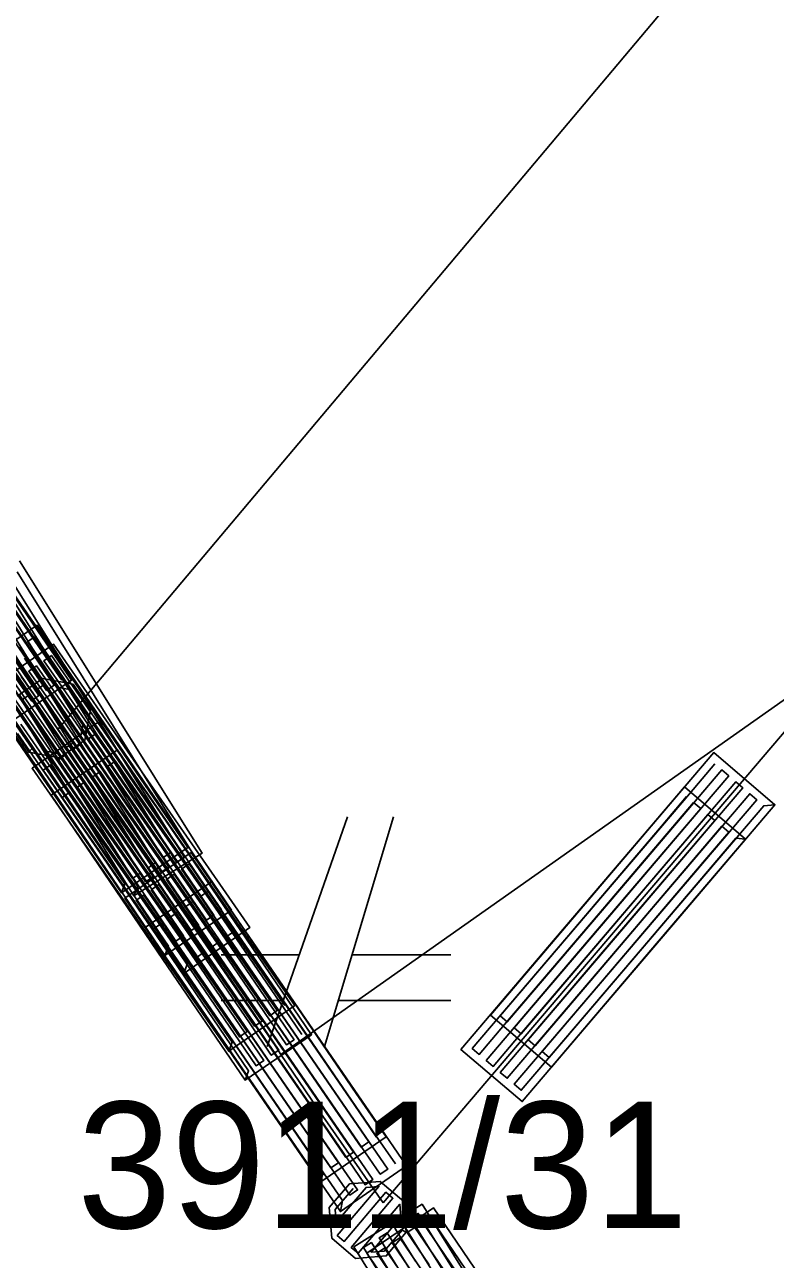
# Model space of a CAD drawing. Extents: x -266179 to -264727, y -1243225 to -1241702.
# Drawn here: x -264940.05 to -264933.52, y -1242645.61 to -1242634.87 of the extents above; entities that cross this region are included whole.
import ezdxf

# ---------------------------------------------------------------- set-up
doc = ezdxf.new("R2010")
doc.units = 0
for name, color, linetype in [('Vrstva 1', 7, 'Continuous'), ('Vrstva 19', 7, 'Continuous'), ('Vrstva 21', 7, 'Continuous')]:
    doc.layers.add(name, color=color, linetype=linetype)

msp = doc.modelspace()

# ---------------------------------------------------------------- linework, layer by layer
at = {"layer": 'Vrstva 1'}
for p, q in [((-264939.76, -1242641), (-264904.75, -1242599.4)), ((-264939.76, -1242641), (-264943.5, -1242635.55)), ((-264932.84, -1242640.32), (-264937.82, -1242643.83)), ((-264932.84, -1242640.32), (-264936.93, -1242645.12)), ((-264937.87, -1242643.75), (-264939.76, -1242641)), ((-264937.24, -1242641.76), (-264937.94, -1242643.76)), ((-264937.44, -1242643.76), (-264936.84, -1242641.76)), ((-264937.66, -1242642.96), (-264938.34, -1242642.96)), ((-264936.34, -1242642.96), (-264937.2, -1242642.96)), ((-264938.34, -1242643.36), (-264937.8, -1242643.36)), ((-264937.32, -1242643.36), (-264936.34, -1242643.36)), ((-264937.82, -1242643.83), (-264937.87, -1242643.75)), ((-264937.5, -1242644.3), (-264937.82, -1242643.83)), ((-264936.93, -1242645.12), (-264937.5, -1242644.3))]:
    msp.add_line(p, q, dxfattribs=at)
at = {"layer": 'Vrstva 19'}
for p, q in [((-264939.76, -1242641), (-264943.5, -1242635.55)), ((-264932.84, -1242640.32), (-264936.93, -1242645.12)), ((-264937.87, -1242643.75), (-264939.76, -1242641)), ((-264937.82, -1242643.83), (-264937.87, -1242643.75)), ((-264937.5, -1242644.3), (-264937.82, -1242643.83)), ((-264936.93, -1242645.12), (-264937.5, -1242644.3))]:
    msp.add_line(p, q, dxfattribs=at)
for points in [[(-264940.619, -1242639.145), (-264939.902, -1242640.193), (-264939.642, -1242640.572), (-264940.219, -1242640.968)], [(-264940.637, -1242639.242), (-264939.92, -1242640.29), (-264939.728, -1242640.571)], [(-264940.094, -1242639.532), (-264939.422, -1242640.609), (-264938.749, -1242641.687), (-264938.505, -1242642.077), (-264939.099, -1242642.448), (-264939.066, -1242642.368), (-264939.739, -1242641.291), (-264940.411, -1242640.214)], [(-264940.329, -1242639.555), (-264939.609, -1242640.601), (-264938.89, -1242641.648), (-264938.629, -1242642.027), (-264939.206, -1242642.423), (-264939.177, -1242642.343), (-264939.896, -1242641.296), (-264940.615, -1242640.249)], [(-264940.052, -1242640.38), (-264939.86, -1242640.661), (-264939.794, -1242640.616), (-264940.511, -1242639.568)], [(-264940.116, -1242639.629), (-264939.444, -1242640.706), (-264938.771, -1242641.783), (-264938.591, -1242642.071)], [(-264940.184, -1242640.471), (-264939.992, -1242640.751), (-264939.926, -1242640.706), (-264940.643, -1242639.658)], [(-264940.478, -1242639.743), (-264939.759, -1242640.789), (-264939.04, -1242641.836), (-264938.847, -1242642.116), (-264938.781, -1242642.071), (-264939.5, -1242641.024), (-264940.22, -1242639.977)], [(-264940.347, -1242639.652), (-264939.627, -1242640.699), (-264938.908, -1242641.745), (-264938.715, -1242642.025)], [(-264940.252, -1242639.713), (-264939.58, -1242640.791), (-264938.907, -1242641.868), (-264938.727, -1242642.156), (-264938.659, -1242642.114), (-264939.332, -1242641.037), (-264940.004, -1242639.959), (-264940.184, -1242639.671)], [(-264940.61, -1242639.833), (-264939.891, -1242640.88), (-264939.171, -1242641.926), (-264938.979, -1242642.207), (-264938.913, -1242642.161), (-264939.632, -1242641.115), (-264940.352, -1242640.068)], [(-264940.388, -1242639.798), (-264939.715, -1242640.875), (-264939.043, -1242641.953), (-264938.862, -1242642.241), (-264938.795, -1242642.199), (-264939.467, -1242641.121), (-264940.14, -1242640.044)], [(-264940.742, -1242639.924), (-264940.023, -1242640.97), (-264939.303, -1242642.017), (-264939.111, -1242642.297), (-264939.045, -1242642.252), (-264939.764, -1242641.205), (-264940.484, -1242640.159)], [(-264940.524, -1242639.883), (-264939.851, -1242640.96), (-264939.178, -1242642.037), (-264938.998, -1242642.326), (-264938.93, -1242642.283), (-264939.603, -1242641.206), (-264940.276, -1242640.129)], [(-264940.518, -1242640.488), (-264939.94, -1242640.093), (-264939.224, -1242641.143), (-264938.509, -1242642.192), (-264938.25, -1242642.573), (-264938.829, -1242642.967), (-264938.799, -1242642.886), (-264939.514, -1242641.837), (-264940.229, -1242640.787)], [(-264939.099, -1242642.448), (-264939.772, -1242641.37), (-264940.444, -1242640.293)], [(-264940.375, -1242640.657), (-264939.799, -1242640.259), (-264939.076, -1242641.302), (-264938.352, -1242642.346), (-264938.09, -1242642.724), (-264938.665, -1242643.123), (-264938.636, -1242643.042), (-264939.36, -1242641.998), (-264940.083, -1242640.955)], [(-264940.09, -1242640.281), (-264939.375, -1242641.33), (-264938.66, -1242642.38), (-264938.468, -1242642.661), (-264938.402, -1242642.616), (-264939.118, -1242641.566), (-264939.833, -1242640.517), (-264940.024, -1242640.236), (-264939.958, -1242640.191), (-264939.243, -1242641.24), (-264938.528, -1242642.29), (-264938.336, -1242642.571)], [(-264939.206, -1242642.423), (-264939.925, -1242641.377), (-264940.645, -1242640.33)], [(-264940.223, -1242640.371), (-264939.507, -1242641.42), (-264938.792, -1242642.47), (-264938.601, -1242642.751), (-264938.535, -1242642.706), (-264939.25, -1242641.656), (-264939.965, -1242640.607), (-264940.156, -1242640.326)], [(-264940.08, -1242640.538), (-264939.356, -1242641.582), (-264938.633, -1242642.626), (-264938.439, -1242642.905), (-264938.373, -1242642.86), (-264939.097, -1242641.816), (-264939.82, -1242640.772), (-264940.014, -1242640.493), (-264939.948, -1242640.447), (-264939.225, -1242641.491), (-264938.501, -1242642.535), (-264938.308, -1242642.814), (-264938.242, -1242642.768), (-264938.965, -1242641.725), (-264939.689, -1242640.681), (-264939.883, -1242640.402), (-264939.817, -1242640.356), (-264939.093, -1242641.4), (-264938.37, -1242642.443), (-264938.176, -1242642.723)], [(-264940.355, -1242640.461), (-264939.64, -1242641.511), (-264938.924, -1242642.56), (-264938.733, -1242642.841), (-264938.667, -1242642.796), (-264939.382, -1242641.746), (-264940.097, -1242640.697)], [(-264940.211, -1242640.63), (-264939.488, -1242641.673), (-264938.764, -1242642.717), (-264938.57, -1242642.996), (-264938.505, -1242642.951), (-264939.228, -1242641.907), (-264939.952, -1242640.863), (-264940.146, -1242640.584)], [(-264940.116, -1242640.711), (-264939.893, -1242640.558), (-264939.629, -1242640.607), (-264939.476, -1242640.83), (-264939.526, -1242641.094), (-264939.748, -1242641.247), (-264940.013, -1242641.198), (-264939.985, -1242641.167), (-264940.121, -1242640.969)], [(-264940.1, -1242640.858), (-264939.874, -1242641.187), (-264939.763, -1242641.208), (-264940.079, -1242640.746), (-264940.014, -1242640.701), (-264939.697, -1242641.163), (-264939.631, -1242641.118), (-264939.948, -1242640.656), (-264939.882, -1242640.611), (-264939.565, -1242641.072), (-264939.544, -1242640.961), (-264939.77, -1242640.631), (-264939.659, -1242640.652), (-264939.523, -1242640.85)], [(-264938.829, -1242642.967), (-264939.544, -1242641.917), (-264940.259, -1242640.868)], [(-264938.274, -1242643.801), (-264938.999, -1242642.758), (-264939.724, -1242641.715), (-264939.986, -1242641.338), (-264939.411, -1242640.938), (-264938.687, -1242641.981), (-264937.962, -1242643.024), (-264937.699, -1242643.402), (-264938.274, -1242643.801), (-264938.245, -1242643.72), (-264938.97, -1242642.677), (-264939.695, -1242641.634), (-264939.889, -1242641.355), (-264939.823, -1242641.309), (-264939.098, -1242642.352), (-264938.374, -1242643.395), (-264938.18, -1242643.675), (-264938.114, -1242643.629), (-264938.839, -1242642.586), (-264939.563, -1242641.543), (-264939.757, -1242641.264), (-264939.691, -1242641.218), (-264938.967, -1242642.261), (-264938.242, -1242643.304), (-264938.048, -1242643.583), (-264937.983, -1242643.538), (-264938.707, -1242642.495), (-264939.432, -1242641.452), (-264939.626, -1242641.173), (-264939.56, -1242641.127), (-264938.835, -1242642.17), (-264938.111, -1242643.213), (-264937.917, -1242643.492), (-264937.851, -1242643.446), (-264938.576, -1242642.403), (-264939.3, -1242641.36), (-264939.494, -1242641.081), (-264939.429, -1242641.036), (-264938.704, -1242642.079), (-264937.979, -1242643.122), (-264937.785, -1242643.401)], [(-264940.013, -1242641.198), (-264940.165, -1242640.975)], [(-264938.665, -1242643.123), (-264939.389, -1242642.079), (-264940.112, -1242641.036)], [(-264938.131, -1242644.051), (-264938.846, -1242643.002), (-264939.561, -1242641.952), (-264939.82, -1242641.572), (-264939.242, -1242641.178), (-264938.526, -1242642.228), (-264937.811, -1242643.277), (-264937.552, -1242643.657), (-264938.131, -1242644.051), (-264938.101, -1242643.971), (-264938.816, -1242642.921), (-264939.531, -1242641.872), (-264939.723, -1242641.591), (-264939.657, -1242641.546), (-264938.942, -1242642.595), (-264938.226, -1242643.645), (-264938.035, -1242643.926), (-264937.969, -1242643.881), (-264938.684, -1242642.831), (-264939.399, -1242641.782), (-264939.591, -1242641.501), (-264939.525, -1242641.456), (-264938.809, -1242642.505), (-264938.094, -1242643.554), (-264937.903, -1242643.835), (-264937.837, -1242643.79), (-264938.552, -1242642.741), (-264939.267, -1242641.691), (-264939.458, -1242641.411), (-264939.392, -1242641.365), (-264938.677, -1242642.415), (-264937.962, -1242643.464), (-264937.77, -1242643.745), (-264937.704, -1242643.7), (-264938.42, -1242642.651), (-264939.135, -1242641.601), (-264939.326, -1242641.32), (-264939.26, -1242641.275), (-264938.545, -1242642.325), (-264937.83, -1242643.374), (-264937.638, -1242643.655)], [(-264933.518, -1242641.656), (-264934.341, -1242642.623), (-264935.164, -1242643.589), (-264935.463, -1242643.94), (-264935.996, -1242643.486), (-264935.172, -1242642.519), (-264934.349, -1242641.552), (-264934.051, -1242641.202), (-264933.518, -1242641.656), (-264933.616, -1242641.664), (-264934.44, -1242642.63), (-264935.263, -1242643.597), (-264935.483, -1242643.856), (-264935.544, -1242643.804), (-264934.721, -1242642.837), (-264933.898, -1242641.871), (-264933.677, -1242641.612), (-264933.738, -1242641.56), (-264934.561, -1242642.527), (-264935.385, -1242643.494), (-264935.605, -1242643.753), (-264935.666, -1242643.701), (-264934.843, -1242642.734), (-264934.019, -1242641.767), (-264933.799, -1242641.508), (-264933.86, -1242641.456), (-264934.683, -1242642.423), (-264935.507, -1242643.39), (-264935.727, -1242643.649), (-264935.788, -1242643.597), (-264934.965, -1242642.63), (-264934.141, -1242641.663), (-264933.921, -1242641.404), (-264933.982, -1242641.352), (-264934.805, -1242642.319), (-264935.628, -1242643.286), (-264935.849, -1242643.545), (-264935.91, -1242643.493), (-264935.086, -1242642.526), (-264934.263, -1242641.559), (-264934.043, -1242641.3)], [(-264933.774, -1242641.954), (-264934.598, -1242642.921), (-264935.421, -1242643.888), (-264935.719, -1242644.238), (-264936.252, -1242643.784), (-264935.429, -1242642.817), (-264934.606, -1242641.851), (-264934.307, -1242641.5), (-264933.774, -1242641.954), (-264933.86, -1242641.947), (-264934.684, -1242642.914), (-264935.507, -1242643.881), (-264935.727, -1242644.14), (-264935.788, -1242644.088), (-264934.965, -1242643.121), (-264934.142, -1242642.154), (-264933.921, -1242641.895), (-264933.982, -1242641.843), (-264934.805, -1242642.81), (-264935.629, -1242643.777), (-264935.849, -1242644.036), (-264935.91, -1242643.984), (-264935.087, -1242643.017), (-264934.263, -1242642.05), (-264934.043, -1242641.791), (-264934.104, -1242641.739), (-264934.927, -1242642.706), (-264935.751, -1242643.673), (-264935.971, -1242643.932), (-264936.032, -1242643.88), (-264935.209, -1242642.913), (-264934.385, -1242641.946), (-264934.165, -1242641.687), (-264934.226, -1242641.636), (-264935.049, -1242642.603), (-264935.872, -1242643.569), (-264936.093, -1242643.828), (-264936.154, -1242643.776), (-264935.33, -1242642.81), (-264934.507, -1242641.843), (-264934.287, -1242641.584)], [(-264937.481, -1242644.942), (-264938.199, -1242643.895), (-264938.917, -1242642.847), (-264939.177, -1242642.468), (-264938.6, -1242642.072), (-264937.882, -1242643.119), (-264937.164, -1242644.167), (-264936.903, -1242644.546), (-264937.481, -1242644.942), (-264937.451, -1242644.861), (-264938.169, -1242643.814), (-264938.888, -1242642.767), (-264939.08, -1242642.486), (-264939.014, -1242642.441), (-264938.296, -1242643.488), (-264937.577, -1242644.536), (-264937.385, -1242644.816), (-264937.319, -1242644.771), (-264938.038, -1242643.723), (-264938.756, -1242642.676), (-264938.948, -1242642.396), (-264938.882, -1242642.35), (-264938.164, -1242643.398), (-264937.446, -1242644.445), (-264937.253, -1242644.725), (-264937.187, -1242644.68), (-264937.906, -1242643.633), (-264938.624, -1242642.586), (-264938.816, -1242642.305), (-264938.75, -1242642.26), (-264938.032, -1242643.307), (-264937.314, -1242644.355), (-264937.121, -1242644.635), (-264937.055, -1242644.59), (-264937.774, -1242643.542), (-264938.492, -1242642.495), (-264938.684, -1242642.215), (-264938.618, -1242642.169), (-264937.9, -1242643.217), (-264937.182, -1242644.264), (-264936.989, -1242644.544)], [(-264937.301, -1242645.195), (-264938.021, -1242644.149), (-264938.74, -1242643.102), (-264939.001, -1242642.723), (-264938.424, -1242642.327), (-264937.705, -1242643.373), (-264936.985, -1242644.42), (-264936.725, -1242644.799), (-264937.301, -1242645.195), (-264937.283, -1242645.098), (-264938.003, -1242644.051), (-264938.722, -1242643.005), (-264938.915, -1242642.725), (-264938.849, -1242642.679), (-264938.13, -1242643.726), (-264937.41, -1242644.773), (-264937.218, -1242645.053), (-264937.152, -1242645.007), (-264937.871, -1242643.961), (-264938.59, -1242642.914), (-264938.783, -1242642.634), (-264938.717, -1242642.589), (-264937.998, -1242643.635), (-264937.278, -1242644.682), (-264937.086, -1242644.962), (-264937.02, -1242644.917), (-264937.739, -1242643.87), (-264938.459, -1242642.824), (-264938.651, -1242642.543), (-264938.585, -1242642.498), (-264937.866, -1242643.545), (-264937.146, -1242644.591), (-264936.954, -1242644.871), (-264936.888, -1242644.826), (-264937.607, -1242643.78), (-264938.327, -1242642.733), (-264938.519, -1242642.453), (-264938.453, -1242642.407), (-264937.734, -1242643.454), (-264937.015, -1242644.501), (-264936.822, -1242644.781)], [(-264936.728, -1242645.376), (-264936.903, -1242645.582), (-264937.171, -1242645.603), (-264937.376, -1242645.428), (-264937.398, -1242645.16), (-264937.223, -1242644.955), (-264936.955, -1242644.933), (-264936.749, -1242645.108), (-264936.728, -1242645.376), (-264936.765, -1242645.358), (-264936.92, -1242645.54), (-264937.033, -1242645.549), (-264936.774, -1242645.245), (-264936.783, -1242645.132), (-264937.146, -1242645.558), (-264937.207, -1242645.507), (-264936.844, -1242645.08), (-264936.905, -1242645.028), (-264937.268, -1242645.455), (-264937.329, -1242645.403), (-264936.966, -1242644.977), (-264937.078, -1242644.986), (-264937.338, -1242645.29), (-264937.347, -1242645.177), (-264937.191, -1242644.995)], [(-264936.941, -1242645.893), (-264937.185, -1242645.503), (-264936.591, -1242645.132), (-264935.918, -1242646.21)], [(-264936.811, -1242645.938), (-264937.07, -1242645.557), (-264936.491, -1242645.163), (-264935.776, -1242646.213)], [(-264935.839, -1242646.62), (-264936.512, -1242645.543), (-264936.692, -1242645.254), (-264936.624, -1242645.212), (-264935.951, -1242646.289)], [(-264936.647, -1242645.627), (-264936.828, -1242645.339), (-264936.76, -1242645.297), (-264936.087, -1242646.374)], [(-264936.528, -1242645.66), (-264936.719, -1242645.379), (-264936.653, -1242645.334), (-264935.938, -1242646.384)], [(-264935.68, -1242646.619), (-264936.396, -1242645.57), (-264936.587, -1242645.289), (-264936.521, -1242645.244), (-264935.806, -1242646.293)], [(-264936.783, -1242645.712), (-264936.963, -1242645.424), (-264936.895, -1242645.381), (-264936.223, -1242646.459)], [(-264936.66, -1242645.75), (-264936.852, -1242645.469), (-264936.785, -1242645.424), (-264936.07, -1242646.474)], [(-264936.919, -1242645.797), (-264937.099, -1242645.509), (-264937.031, -1242645.466), (-264936.358, -1242646.543)], [(-264936.792, -1242645.84), (-264936.984, -1242645.559), (-264936.918, -1242645.514), (-264936.202, -1242646.564)]]:
    msp.add_lwpolyline(points, dxfattribs=at)
at = {"layer": 'Vrstva 21'}
for p, q in [((-264939.76, -1242641), (-264943.5, -1242635.55)), ((-264932.84, -1242640.32), (-264936.93, -1242645.12)), ((-264937.87, -1242643.75), (-264939.76, -1242641)), ((-264937.82, -1242643.83), (-264937.87, -1242643.75)), ((-264937.5, -1242644.3), (-264937.82, -1242643.83)), ((-264936.93, -1242645.12), (-264937.5, -1242644.3))]:
    msp.add_line(p, q, dxfattribs=at)

# ---------------------------------------------------------------- texts
at = {"layer": 'Vrstva 1'}
msp.add_text('3911/31', height=1.1, dxfattribs=at).set_placement((-264939.592, -1242645.34))

doc.saveas('drawing.dxf')
